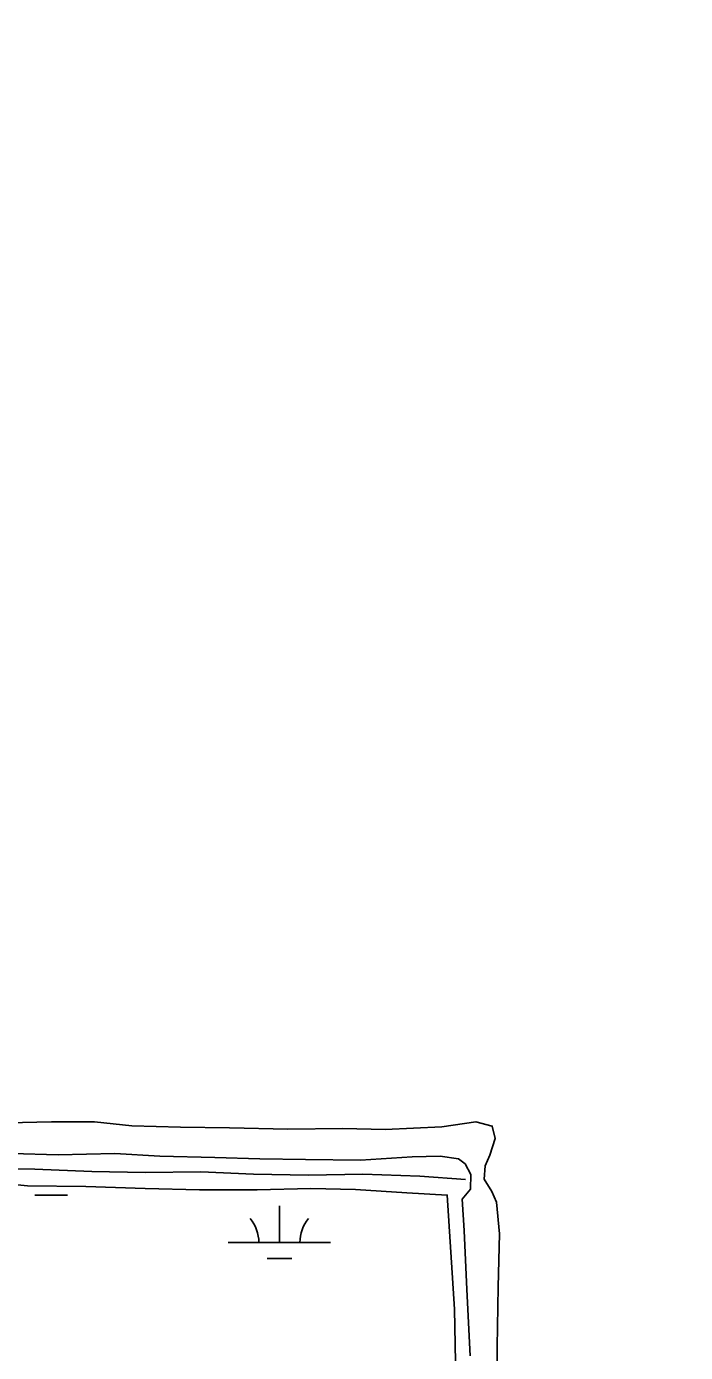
# Model space of a CAD drawing. Extents: x 3177185 to 3215018, y 812988 to 838321.
# Drawn here: x 3192482 to 3193125, y 820560 to 821855 of the extents above; entities that cross this region are included whole.
import ezdxf

# ---------------------------------------------------------------- set-up
doc = ezdxf.new("R2010")
doc.units = 0
for name, color, linetype in [('V-BORW-LINE', 7, 'Continuous'), ('V-ROAD-CNTR', 7, 'Continuous'), ('V-SITE-VEGE', 7, 'Continuous'), ('V-TOPO-SHOR', 7, 'Continuous'), ('V-WETL-SWMP', 7, 'Continuous')]:
    doc.layers.add(name, color=color, linetype=linetype)

msp = doc.modelspace()

# ---------------------------------------------------------------- linework, layer by layer
at = {"layer": 'V-BORW-LINE'}
msp.add_spline([(3193316.9, 822598.6), (3193335.2, 822540.6), (3193410.3, 822427.7), (3193431.9, 822364.3), (3193469.1, 822310), (3193521.5, 822255.9), (3193609.2, 822072.6), (3193646.8, 822019.2), (3193676.9, 821957.1), (3193720.8, 821903.1), (3193750, 821838.8), (3193830.2, 821730.3), (3193879.7, 821614.9), (3193980.5, 821434.8), (3194001.3, 821375.3), (3194045.6, 821322.9), (3194255.4, 820971.9), (3194278.3, 820910.6), (3194299.8, 820853), (3194335.6, 820798.4), (3194443.8, 820680.4), (3194483.4, 820494.4), (3194474.8, 820430), (3194362.4, 820338.7), (3194243.4, 820273.7), (3194115.5, 820232.8), (3193985.1, 820192.2), (3193871, 820096.9), (3193700.8, 819982), (3193642.2, 819950.8), (3193574.5, 819997.4), (3193482.7, 820109.4), (3193411.4, 820226.4), (3193461, 820288.3), (3193516, 820325.3), (3193569.4, 820370.5), (3193689.7, 820437.3), (3193809.3, 820477.2), (3193921.8, 820552.8), (3193973.7, 820602), (3193968.2, 820665.5), (3193943.7, 820740.3), (3193889.6, 820861.5), (3193818.7, 820974.4), (3193871.9, 821026.9), (3193893.2, 821093.5), (3193831.6, 821288.3), (3193762, 821415.9), (3193682.1, 821525.7), (3193580.7, 821633.2), (3193582.1, 821571.4), (3193675.7, 821399.4), (3193689.4, 821337.7), (3193683, 821270), (3193666, 821201.1), (3193594.8, 821238.9), (3193552.5, 821298.8), (3193499, 821351.2), (3193535.6, 821424), (3193485.3, 821613.1), (3193426.4, 821662.5), (3193356.9, 821777.8), (3193308.4, 821900.5), (3193294.3, 821963), (3193279.7, 822022.1), (3193265.1, 822081.6), (3193249.6, 822013.9), (3193262.2, 821951.7), (3193210.3, 822002.4), (3193038.4, 822236.4), (3192901.1, 822477.4), (3192892.6, 822538.2), (3192940.3, 822603.2), (3192988.9, 822662), (3193107.6, 822723.1), (3193158.6, 822772.1), (3193217.2, 822790.6), (3193249.5, 822765), (3193290.2, 822685.8), (3193316.9, 822598.6)], degree=3, dxfattribs=at)
at = {"layer": 'V-ROAD-CNTR'}
msp.add_lwpolyline([(3192437.1, 820739.5), (3192490.2, 820738.9), (3192545.9, 820736.5), (3192598, 820735.7), (3192652.4, 820736.3), (3192703.8, 820733.9), (3192757.5, 820733.1), (3192810.3, 820733.9), (3192866.2, 820732.1), (3192910.7, 820728.8)], dxfattribs=at)
at = {"layer": 'V-SITE-VEGE'}
for p, q in [((3192506.5, 820785.1), (3192463.9, 820784.1)), ((3192548.5, 820785.3), (3192506.5, 820785.1)), ((3192584.9, 820781.2), (3192548.5, 820785.3)), ((3192632.6, 820779.8), (3192584.9, 820781.2)), ((3192680.2, 820779.3), (3192632.6, 820779.8)), ((3192737.2, 820778), (3192680.2, 820779.3)), ((3192887.5, 820780.4), (3192832.4, 820777.7)), ((3192920.9, 820785.1), (3192887.5, 820780.4)), ((3192936.7, 820781), (3192920.9, 820785.1)), ((3192939.5, 820768.8), (3192936.7, 820781)), ((3192790.9, 820778.8), (3192737.2, 820778)), ((3192832.4, 820777.7), (3192790.9, 820778.8)), ((3192934.5, 820752.6), (3192939.5, 820768.8)), ((3192467.8, 820754.1), (3192513.1, 820753)), ((3192513.1, 820753), (3192568.4, 820754.3)), ((3192568.4, 820754.3), (3192612.2, 820751.7)), ((3192612.2, 820751.7), (3192666, 820750.2)), ((3192666, 820750.2), (3192710, 820749.1)), ((3192710, 820749.1), (3192754.5, 820748.3)), ((3192754.5, 820748.3), (3192808, 820747.6)), ((3192808, 820747.6), (3192858.6, 820751.1)), ((3192858.6, 820751.1), (3192885.9, 820751.5)), ((3192885.9, 820751.5), (3192903.8, 820749)), ((3192903.8, 820749), (3192910.3, 820744)), ((3192910.3, 820744), (3192915.9, 820733.6)), ((3192928.9, 820729.1), (3192929.9, 820742.3)), ((3192929.9, 820742.3), (3192934.5, 820752.6)), ((3192915.9, 820733.6), (3192915.4, 820719.3)), ((3192936.5, 820717.2), (3192928.9, 820729.1)), ((3192915.4, 820719.3), (3192907.3, 820709.7)), ((3192940.8, 820706.6), (3192936.5, 820717.2)), ((3192907.3, 820709.7), (3192909.5, 820679)), ((3192943.8, 820675.8), (3192940.8, 820706.6)), ((3192909.5, 820679), (3192912, 820621.3)), ((3192942.4, 820624), (3192943.8, 820675.8)), ((3192941.6, 820565.6), (3192942.4, 820624)), ((3192912, 820621.3), (3192915.3, 820556.7)), ((3192941.1, 820505.9), (3192941.6, 820565.6))]:
    msp.add_line(p, q, dxfattribs=at)
at = {"layer": 'V-TOPO-SHOR'}
for points in [[(3192463.9, 820784.1), (3192506.5, 820785.1), (3192548.5, 820785.3), (3192584.9, 820781.2), (3192632.6, 820779.8), (3192680.2, 820779.3), (3192737.2, 820778), (3192790.9, 820778.8), (3192832.4, 820777.7), (3192887.5, 820780.4), (3192920.9, 820785.1), (3192936.7, 820781), (3192939.5, 820768.8), (3192934.5, 820752.6), (3192929.9, 820742.3), (3192928.9, 820729.1), (3192936.5, 820717.2), (3192940.8, 820706.6), (3192943.8, 820675.8), (3192942.4, 820624), (3192941.6, 820565.6), (3192941.1, 820505.9)], [(3192467.8, 820754.1), (3192513.1, 820753), (3192568.4, 820754.3), (3192612.2, 820751.7), (3192666, 820750.2), (3192710, 820749.1), (3192754.5, 820748.3), (3192808, 820747.6), (3192858.6, 820751.1), (3192885.9, 820751.5), (3192903.8, 820749), (3192910.3, 820744), (3192915.9, 820733.6), (3192915.4, 820719.3), (3192907.3, 820709.7), (3192909.5, 820679), (3192912, 820621.3), (3192915.3, 820556.7)]]:
    msp.add_lwpolyline(points, dxfattribs=at)
at = {"layer": 'V-WETL-SWMP'}
for p, q in [((3192490.1, 820713.7), (3192522.1, 820713.7)), ((3192729, 820667.3), (3192729, 820703.3)), ((3192679, 820667.3), (3192779, 820667.3)), ((3192717, 820651.8), (3192741, 820651.8))]:
    msp.add_line(p, q, dxfattribs=at)
msp.add_lwpolyline([(3192430.1, 820727.8), (3192483.2, 820722.8), (3192540.1, 820721.9), (3192598, 820720), (3192651, 820718.6), (3192707.3, 820718.8), (3192759.7, 820720.2), (3192803.4, 820719.1), (3192853.3, 820715.7), (3192892.8, 820713.6), (3192900, 820602.1), (3192903.3, 820430)], dxfattribs=at)
for centre, start, end in [((3192673.7, 820667.7), 359.2282, 40.7718), ((3192784.2, 820667.7), 139.2282, 180.7718)]:
    msp.add_arc(centre, 35.2, start, end, dxfattribs=at)

doc.saveas('drawing.dxf')
